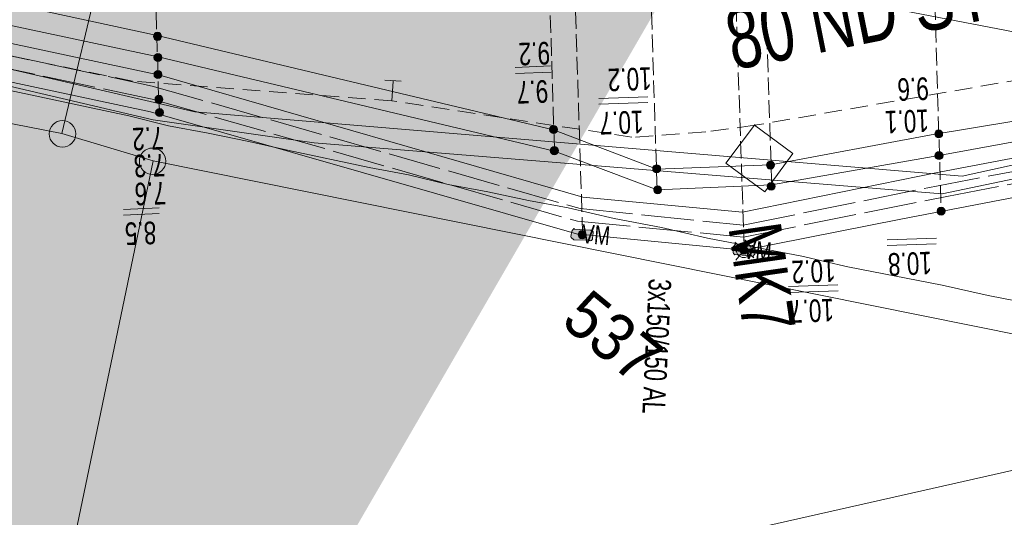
# Model space of a CAD drawing. Header units: metres. Extents: x -740 to 758, y -633 to 854.
# Tile 829 of 1056: x 12 to 35, y 294 to 306. Entities that reach past the tile are written whole.
import ezdxf

# ---------------------------------------------------------------- set-up
doc = ezdxf.new("R2010")
doc.units = ezdxf.units.M
doc.header["$MEASUREMENT"] = 0
for name, pattern in [('1248_208', [1.456, 1.248, -0.208]), ('416_125', [0.5408, 0.416, -0.1248]), ('416_208', [0.624, 0.416, -0.208])]:
    doc.linetypes.add(name, pattern=pattern)
for name, color, linetype in [('Gas.LOVION', 7, 'Continuous'), ('Grundkarte.LOVION', 7, 'Continuous'), ('Grundkarte_Text.LOVION', 7, 'Continuous'), ('Strom.LOVION', 7, 'Continuous'), ('StromBemass.LOVION', 7, 'Continuous'), ('Telko.LOVION', 7, 'Continuous')]:
    doc.layers.add(name, color=color, linetype=linetype)
doc.styles.add('ERSTELLTER_STIL_1', font='arial.ttf')

msp = doc.modelspace()

# ---------------------------------------------------------------- hatches: boundary and pattern name
at = {"layer": 'Gas.LOVION', "linetype": 'Continuous', "lineweight": 13}
for points in [[(20.735, 303.767), (20.748, 303.785), (20.758, 303.804), (20.766, 303.825), (20.772, 303.846), (20.775, 303.868), (20.774, 303.89), (20.772, 303.912), (20.766, 303.933), (20.758, 303.954), (20.747, 303.973), (20.734, 303.991), (20.719, 304.007), (20.702, 304.021), (20.683, 304.033), (20.663, 304.042), (20.642, 304.049), (20.621, 304.053), (20.599, 304.054), (20.577, 304.053), (20.555, 304.048), (20.534, 304.042), (20.514, 304.032), (20.496, 304.02), (20.479, 304.006), (20.464, 303.99), (20.451, 303.972), (20.44, 303.953), (20.432, 303.932), (20.427, 303.911), (20.424, 303.889), (20.424, 303.867), (20.427, 303.845), (20.433, 303.824), (20.441, 303.803), (20.451, 303.784), (20.464, 303.766), (20.48, 303.75), (20.497, 303.736), (20.515, 303.725), (20.535, 303.715), (20.556, 303.709), (20.578, 303.705), (20.6, 303.703), (20.622, 303.705), (20.644, 303.709), (20.664, 303.716), (20.684, 303.725), (20.703, 303.737), (20.72, 303.751)], [(20.74, 303.774), (20.752, 303.792), (20.763, 303.811), (20.771, 303.832), (20.777, 303.853), (20.779, 303.875), (20.779, 303.897), (20.776, 303.919), (20.771, 303.94), (20.763, 303.961), (20.752, 303.98), (20.739, 303.998), (20.724, 304.014), (20.707, 304.028), (20.688, 304.04), (20.668, 304.049), (20.647, 304.056), (20.625, 304.06), (20.603, 304.061), (20.581, 304.06), (20.559, 304.056), (20.538, 304.049), (20.519, 304.039), (20.5, 304.027), (20.483, 304.013), (20.468, 303.997), (20.455, 303.979), (20.444, 303.96), (20.436, 303.939), (20.431, 303.918), (20.428, 303.896), (20.428, 303.874), (20.431, 303.852), (20.437, 303.831), (20.445, 303.81), (20.456, 303.791), (20.469, 303.773), (20.484, 303.757), (20.501, 303.743), (20.52, 303.731), (20.54, 303.722), (20.561, 303.715), (20.582, 303.711), (20.604, 303.71), (20.626, 303.711), (20.648, 303.715), (20.669, 303.722), (20.689, 303.732), (20.708, 303.744), (20.725, 303.758)]]:
    msp.add_hatch(color=7, dxfattribs=at).paths.add_polyline_path(points)
at = {"layer": 'Strom.LOVION', "linetype": 'Continuous', "lineweight": 18}
msp.add_hatch(color=230, dxfattribs=at).paths.add_polyline_path([(92.188, 415.625), (61.955, 419.984), (60.562, 418.06), (-11.285, 294.083), (3.855, 266.347), (82.85, 402.757)])
at = {"layer": 'Strom.LOVION', "linetype": 'Continuous', "lineweight": 13}
for points in [[(24.923, 300.859), (24.907, 300.873), (24.854, 300.808), (24.836, 300.688), (24.839, 300.659), (24.904, 300.606), (25.274, 300.598), (25.29, 300.585), (25.319, 300.588), (25.346, 300.62), (25.343, 300.649), (25.361, 300.769), (25.358, 300.798), (25.309, 300.838)], [(28.736, 300.257), (29.109, 300.219), (29.125, 300.206), (29.178, 300.27), (29.179, 300.404), (29.193, 300.42), (29.128, 300.472), (28.755, 300.51), (28.726, 300.507), (28.673, 300.443), (28.671, 300.31), (28.674, 300.28), (28.706, 300.254)]]:
    msp.add_hatch(color=7, dxfattribs=at).paths.add_polyline_path(points)
at = {"layer": 'StromBemass.LOVION', "linetype": 'Continuous', "lineweight": 13}
for points in [[(15.141, 305.356), (15.148, 305.366), (15.154, 305.376), (15.158, 305.387), (15.161, 305.399), (15.163, 305.411), (15.163, 305.423), (15.161, 305.435), (15.158, 305.447), (15.154, 305.458), (15.148, 305.468), (15.141, 305.478), (15.132, 305.487), (15.123, 305.494), (15.113, 305.501), (15.102, 305.506), (15.09, 305.51), (15.079, 305.512), (15.067, 305.512), (15.055, 305.512), (15.043, 305.509), (15.031, 305.506), (15.021, 305.5), (15.01, 305.494), (15.001, 305.486), (14.993, 305.478), (14.986, 305.468), (14.98, 305.457), (14.976, 305.446), (14.973, 305.434), (14.971, 305.422), (14.971, 305.41), (14.973, 305.398), (14.976, 305.387), (14.98, 305.376), (14.986, 305.365), (14.993, 305.355), (15.002, 305.347), (15.011, 305.339), (15.021, 305.333), (15.032, 305.328), (15.043, 305.324), (15.055, 305.322), (15.067, 305.321), (15.079, 305.322), (15.091, 305.324), (15.103, 305.328), (15.113, 305.333), (15.124, 305.339), (15.133, 305.347)], [(15.141, 305.356), (15.148, 305.366), (15.154, 305.376), (15.158, 305.387), (15.161, 305.399), (15.163, 305.411), (15.163, 305.423), (15.161, 305.435), (15.158, 305.447), (15.154, 305.458), (15.148, 305.468), (15.141, 305.478), (15.132, 305.487), (15.123, 305.494), (15.113, 305.501), (15.102, 305.506), (15.09, 305.51), (15.079, 305.512), (15.067, 305.512), (15.055, 305.512), (15.043, 305.509), (15.031, 305.506), (15.021, 305.5), (15.01, 305.494), (15.001, 305.486), (14.993, 305.478), (14.986, 305.468), (14.98, 305.457), (14.976, 305.446), (14.973, 305.434), (14.971, 305.422), (14.971, 305.41), (14.973, 305.398), (14.976, 305.387), (14.98, 305.376), (14.986, 305.365), (14.993, 305.355), (15.002, 305.347), (15.011, 305.339), (15.021, 305.333), (15.032, 305.328), (15.043, 305.324), (15.055, 305.322), (15.067, 305.321), (15.079, 305.322), (15.091, 305.324), (15.103, 305.328), (15.113, 305.333), (15.124, 305.339), (15.133, 305.347)], [(15.15, 304.857), (15.157, 304.867), (15.162, 304.877), (15.167, 304.888), (15.169, 304.9), (15.171, 304.911), (15.171, 304.923), (15.169, 304.935), (15.166, 304.946), (15.162, 304.957), (15.156, 304.967), (15.149, 304.977), (15.141, 304.985), (15.132, 304.993), (15.122, 304.999), (15.111, 305.004), (15.1, 305.008), (15.089, 305.01), (15.077, 305.011), (15.065, 305.01), (15.054, 305.008), (15.042, 305.004), (15.032, 304.999), (15.022, 304.993), (15.013, 304.985), (15.005, 304.976), (14.998, 304.967), (14.992, 304.956), (14.988, 304.946), (14.985, 304.934), (14.984, 304.922), (14.984, 304.911), (14.985, 304.899), (14.988, 304.888), (14.993, 304.877), (14.998, 304.866), (15.005, 304.857), (15.013, 304.848), (15.022, 304.841), (15.032, 304.834), (15.043, 304.83), (15.054, 304.826), (15.066, 304.824), (15.078, 304.823), (15.089, 304.824), (15.101, 304.826), (15.112, 304.83), (15.123, 304.835), (15.133, 304.841), (15.142, 304.849)], [(15.15, 304.857), (15.157, 304.867), (15.162, 304.877), (15.167, 304.888), (15.169, 304.9), (15.171, 304.911), (15.171, 304.923), (15.169, 304.935), (15.166, 304.946), (15.162, 304.957), (15.156, 304.967), (15.149, 304.977), (15.141, 304.985), (15.132, 304.993), (15.122, 304.999), (15.111, 305.004), (15.1, 305.008), (15.089, 305.01), (15.077, 305.011), (15.065, 305.01), (15.054, 305.008), (15.042, 305.004), (15.032, 304.999), (15.022, 304.993), (15.013, 304.985), (15.005, 304.976), (14.998, 304.967), (14.992, 304.956), (14.988, 304.946), (14.985, 304.934), (14.984, 304.922), (14.984, 304.911), (14.985, 304.899), (14.988, 304.888), (14.993, 304.877), (14.998, 304.866), (15.005, 304.857), (15.013, 304.848), (15.022, 304.841), (15.032, 304.834), (15.043, 304.83), (15.054, 304.826), (15.066, 304.824), (15.078, 304.823), (15.089, 304.824), (15.101, 304.826), (15.112, 304.83), (15.123, 304.835), (15.133, 304.841), (15.142, 304.849)], [(15.15, 304.457), (15.157, 304.466), (15.163, 304.477), (15.167, 304.488), (15.17, 304.499), (15.172, 304.511), (15.172, 304.522), (15.17, 304.534), (15.167, 304.545), (15.163, 304.556), (15.157, 304.567), (15.15, 304.576), (15.142, 304.585), (15.133, 304.592), (15.123, 304.598), (15.112, 304.603), (15.101, 304.607), (15.09, 304.609), (15.078, 304.61), (15.066, 304.609), (15.055, 304.607), (15.043, 304.603), (15.033, 304.598), (15.023, 304.592), (15.014, 304.584), (15.006, 304.576), (14.999, 304.566), (14.993, 304.556), (14.989, 304.545), (14.986, 304.533), (14.985, 304.522), (14.985, 304.51), (14.986, 304.498), (14.989, 304.487), (14.994, 304.476), (14.999, 304.466), (15.006, 304.456), (15.014, 304.448), (15.023, 304.44), (15.033, 304.434), (15.044, 304.429), (15.055, 304.426), (15.067, 304.423), (15.078, 304.423), (15.09, 304.423), (15.102, 304.426), (15.113, 304.429), (15.123, 304.434), (15.133, 304.441), (15.142, 304.448)], [(15.15, 304.457), (15.157, 304.466), (15.163, 304.477), (15.167, 304.488), (15.17, 304.499), (15.172, 304.511), (15.172, 304.522), (15.17, 304.534), (15.167, 304.545), (15.163, 304.556), (15.157, 304.567), (15.15, 304.576), (15.142, 304.585), (15.133, 304.592), (15.123, 304.598), (15.112, 304.603), (15.101, 304.607), (15.09, 304.609), (15.078, 304.61), (15.066, 304.609), (15.055, 304.607), (15.043, 304.603), (15.033, 304.598), (15.023, 304.592), (15.014, 304.584), (15.006, 304.576), (14.999, 304.566), (14.993, 304.556), (14.989, 304.545), (14.986, 304.533), (14.985, 304.522), (14.985, 304.51), (14.986, 304.498), (14.989, 304.487), (14.994, 304.476), (14.999, 304.466), (15.006, 304.456), (15.014, 304.448), (15.023, 304.44), (15.033, 304.434), (15.044, 304.429), (15.055, 304.426), (15.067, 304.423), (15.078, 304.423), (15.09, 304.423), (15.102, 304.426), (15.113, 304.429), (15.123, 304.434), (15.133, 304.441), (15.142, 304.448)], [(15.174, 303.87), (15.181, 303.88), (15.187, 303.89), (15.191, 303.901), (15.194, 303.912), (15.195, 303.924), (15.195, 303.936), (15.194, 303.947), (15.191, 303.959), (15.187, 303.969), (15.181, 303.98), (15.174, 303.989), (15.166, 303.998), (15.157, 304.005), (15.147, 304.011), (15.136, 304.016), (15.125, 304.02), (15.114, 304.022), (15.102, 304.023), (15.09, 304.022), (15.079, 304.02), (15.068, 304.016), (15.057, 304.011), (15.047, 304.005), (15.038, 303.997), (15.03, 303.989), (15.024, 303.979), (15.018, 303.969), (15.014, 303.958), (15.011, 303.947), (15.009, 303.935), (15.009, 303.923), (15.011, 303.912), (15.014, 303.9), (15.018, 303.89), (15.024, 303.879), (15.031, 303.87), (15.039, 303.861), (15.048, 303.854), (15.058, 303.848), (15.068, 303.843), (15.079, 303.839), (15.091, 303.837), (15.103, 303.836), (15.114, 303.837), (15.126, 303.839), (15.137, 303.843), (15.148, 303.848), (15.157, 303.854), (15.166, 303.862)], [(15.173, 303.868), (15.18, 303.877), (15.185, 303.888), (15.19, 303.898), (15.193, 303.91), (15.194, 303.921), (15.194, 303.933), (15.192, 303.945), (15.19, 303.956), (15.185, 303.967), (15.18, 303.977), (15.173, 303.986), (15.165, 303.995), (15.156, 304.002), (15.146, 304.008), (15.135, 304.013), (15.124, 304.017), (15.113, 304.019), (15.101, 304.02), (15.089, 304.019), (15.078, 304.017), (15.067, 304.013), (15.056, 304.008), (15.046, 304.002), (15.038, 303.994), (15.03, 303.986), (15.023, 303.976), (15.017, 303.966), (15.013, 303.955), (15.01, 303.944), (15.009, 303.932), (15.009, 303.921), (15.01, 303.909), (15.013, 303.898), (15.017, 303.887), (15.023, 303.877), (15.03, 303.867), (15.038, 303.859), (15.047, 303.852), (15.057, 303.845), (15.067, 303.84), (15.079, 303.837), (15.09, 303.835), (15.102, 303.834), (15.113, 303.835), (15.125, 303.837), (15.136, 303.841), (15.146, 303.846), (15.156, 303.852), (15.165, 303.859)], [(15.186, 303.558), (15.193, 303.567), (15.199, 303.578), (15.203, 303.588), (15.206, 303.6), (15.207, 303.611), (15.207, 303.623), (15.206, 303.634), (15.203, 303.646), (15.198, 303.657), (15.193, 303.667), (15.186, 303.676), (15.178, 303.685), (15.169, 303.692), (15.159, 303.698), (15.148, 303.703), (15.137, 303.707), (15.126, 303.709), (15.114, 303.71), (15.103, 303.709), (15.091, 303.707), (15.08, 303.703), (15.07, 303.698), (15.06, 303.692), (15.051, 303.684), (15.043, 303.676), (15.036, 303.666), (15.031, 303.656), (15.026, 303.645), (15.023, 303.634), (15.022, 303.622), (15.022, 303.611), (15.024, 303.599), (15.026, 303.588), (15.031, 303.577), (15.036, 303.567), (15.043, 303.557), (15.051, 303.549), (15.06, 303.542), (15.07, 303.535), (15.081, 303.53), (15.092, 303.527), (15.103, 303.525), (15.115, 303.524), (15.127, 303.525), (15.138, 303.527), (15.149, 303.531), (15.16, 303.536), (15.169, 303.542), (15.178, 303.549)], [(24.499, 303.156), (24.506, 303.166), (24.511, 303.176), (24.516, 303.187), (24.519, 303.199), (24.52, 303.21), (24.52, 303.222), (24.518, 303.234), (24.515, 303.245), (24.511, 303.256), (24.505, 303.266), (24.498, 303.276), (24.49, 303.284), (24.481, 303.292), (24.471, 303.298), (24.461, 303.303), (24.449, 303.307), (24.438, 303.309), (24.426, 303.31), (24.414, 303.309), (24.403, 303.307), (24.392, 303.303), (24.381, 303.298), (24.371, 303.292), (24.362, 303.284), (24.354, 303.275), (24.347, 303.266), (24.341, 303.255), (24.337, 303.245), (24.334, 303.233), (24.333, 303.221), (24.333, 303.21), (24.334, 303.198), (24.337, 303.187), (24.342, 303.176), (24.347, 303.165), (24.354, 303.156), (24.362, 303.147), (24.371, 303.14), (24.381, 303.134), (24.392, 303.129), (24.403, 303.125), (24.415, 303.123), (24.427, 303.122), (24.438, 303.123), (24.45, 303.125), (24.461, 303.129), (24.472, 303.134), (24.482, 303.14), (24.491, 303.148)], [(24.499, 303.156), (24.506, 303.166), (24.511, 303.176), (24.516, 303.187), (24.519, 303.199), (24.52, 303.21), (24.52, 303.222), (24.518, 303.234), (24.515, 303.245), (24.511, 303.256), (24.505, 303.266), (24.498, 303.276), (24.49, 303.284), (24.481, 303.292), (24.471, 303.298), (24.461, 303.303), (24.449, 303.307), (24.438, 303.309), (24.426, 303.31), (24.414, 303.309), (24.403, 303.307), (24.392, 303.303), (24.381, 303.298), (24.371, 303.292), (24.362, 303.284), (24.354, 303.275), (24.347, 303.266), (24.341, 303.255), (24.337, 303.245), (24.334, 303.233), (24.333, 303.221), (24.333, 303.21), (24.334, 303.198), (24.337, 303.187), (24.342, 303.176), (24.347, 303.165), (24.354, 303.156), (24.362, 303.147), (24.371, 303.14), (24.381, 303.134), (24.392, 303.129), (24.403, 303.125), (24.415, 303.123), (24.427, 303.122), (24.438, 303.123), (24.45, 303.125), (24.461, 303.129), (24.472, 303.134), (24.482, 303.14), (24.491, 303.148)], [(33.599, 303.051), (33.606, 303.061), (33.611, 303.071), (33.616, 303.082), (33.618, 303.093), (33.62, 303.105), (33.62, 303.117), (33.618, 303.129), (33.615, 303.14), (33.611, 303.151), (33.605, 303.161), (33.598, 303.171), (33.59, 303.179), (33.581, 303.187), (33.571, 303.193), (33.561, 303.198), (33.549, 303.202), (33.538, 303.204), (33.526, 303.205), (33.514, 303.204), (33.503, 303.202), (33.491, 303.198), (33.481, 303.193), (33.471, 303.186), (33.462, 303.179), (33.454, 303.17), (33.447, 303.161), (33.441, 303.15), (33.437, 303.139), (33.434, 303.128), (33.433, 303.116), (33.433, 303.105), (33.434, 303.093), (33.437, 303.081), (33.442, 303.071), (33.447, 303.06), (33.454, 303.051), (33.462, 303.042), (33.471, 303.035), (33.481, 303.028), (33.492, 303.023), (33.503, 303.02), (33.515, 303.018), (33.527, 303.017), (33.538, 303.018), (33.55, 303.02), (33.561, 303.024), (33.572, 303.029), (33.582, 303.035), (33.591, 303.043)], [(33.599, 303.051), (33.606, 303.061), (33.611, 303.071), (33.616, 303.082), (33.618, 303.093), (33.62, 303.105), (33.62, 303.117), (33.618, 303.129), (33.615, 303.14), (33.611, 303.151), (33.605, 303.161), (33.598, 303.171), (33.59, 303.179), (33.581, 303.187), (33.571, 303.193), (33.561, 303.198), (33.549, 303.202), (33.538, 303.204), (33.526, 303.205), (33.514, 303.204), (33.503, 303.202), (33.491, 303.198), (33.481, 303.193), (33.471, 303.186), (33.462, 303.179), (33.454, 303.17), (33.447, 303.161), (33.441, 303.15), (33.437, 303.139), (33.434, 303.128), (33.433, 303.116), (33.433, 303.105), (33.434, 303.093), (33.437, 303.081), (33.442, 303.071), (33.447, 303.06), (33.454, 303.051), (33.462, 303.042), (33.471, 303.035), (33.481, 303.028), (33.492, 303.023), (33.503, 303.02), (33.515, 303.018), (33.527, 303.017), (33.538, 303.018), (33.55, 303.02), (33.561, 303.024), (33.572, 303.029), (33.582, 303.035), (33.591, 303.043)], [(24.519, 302.654), (24.526, 302.663), (24.532, 302.674), (24.537, 302.685), (24.54, 302.697), (24.541, 302.709), (24.541, 302.721), (24.539, 302.733), (24.536, 302.744), (24.532, 302.756), (24.526, 302.766), (24.519, 302.776), (24.511, 302.785), (24.501, 302.792), (24.491, 302.799), (24.48, 302.804), (24.469, 302.807), (24.457, 302.81), (24.445, 302.81), (24.433, 302.81), (24.421, 302.807), (24.41, 302.803), (24.399, 302.798), (24.389, 302.792), (24.38, 302.784), (24.371, 302.775), (24.364, 302.766), (24.359, 302.755), (24.354, 302.744), (24.351, 302.732), (24.35, 302.72), (24.35, 302.708), (24.351, 302.696), (24.354, 302.685), (24.359, 302.673), (24.365, 302.663), (24.372, 302.653), (24.38, 302.645), (24.389, 302.637), (24.4, 302.63), (24.41, 302.625), (24.422, 302.622), (24.434, 302.619), (24.446, 302.619), (24.458, 302.62), (24.47, 302.622), (24.481, 302.626), (24.492, 302.631), (24.502, 302.637), (24.511, 302.645)], [(29.624, 302.313), (29.631, 302.323), (29.636, 302.333), (29.641, 302.344), (29.643, 302.356), (29.645, 302.367), (29.645, 302.379), (29.643, 302.391), (29.64, 302.402), (29.636, 302.413), (29.63, 302.424), (29.623, 302.433), (29.615, 302.442), (29.606, 302.449), (29.596, 302.456), (29.585, 302.461), (29.574, 302.464), (29.562, 302.467), (29.551, 302.467), (29.539, 302.466), (29.527, 302.464), (29.516, 302.461), (29.505, 302.455), (29.495, 302.449), (29.486, 302.441), (29.478, 302.433), (29.471, 302.423), (29.465, 302.413), (29.461, 302.402), (29.458, 302.39), (29.457, 302.379), (29.457, 302.367), (29.458, 302.355), (29.461, 302.344), (29.466, 302.333), (29.471, 302.322), (29.478, 302.313), (29.487, 302.304), (29.496, 302.297), (29.506, 302.29), (29.516, 302.285), (29.528, 302.282), (29.539, 302.279), (29.551, 302.279), (29.563, 302.279), (29.575, 302.282), (29.586, 302.285), (29.597, 302.291), (29.606, 302.297), (29.616, 302.304)], [(29.624, 302.313), (29.631, 302.323), (29.636, 302.333), (29.641, 302.344), (29.643, 302.356), (29.645, 302.367), (29.645, 302.379), (29.643, 302.391), (29.64, 302.402), (29.636, 302.413), (29.63, 302.424), (29.623, 302.433), (29.615, 302.442), (29.606, 302.449), (29.596, 302.456), (29.585, 302.461), (29.574, 302.464), (29.562, 302.467), (29.551, 302.467), (29.539, 302.466), (29.527, 302.464), (29.516, 302.461), (29.505, 302.455), (29.495, 302.449), (29.486, 302.441), (29.478, 302.433), (29.471, 302.423), (29.465, 302.413), (29.461, 302.402), (29.458, 302.39), (29.457, 302.379), (29.457, 302.367), (29.458, 302.355), (29.461, 302.344), (29.466, 302.333), (29.471, 302.322), (29.478, 302.313), (29.487, 302.304), (29.496, 302.297), (29.506, 302.29), (29.516, 302.285), (29.528, 302.282), (29.539, 302.279), (29.551, 302.279), (29.563, 302.279), (29.575, 302.282), (29.586, 302.285), (29.597, 302.291), (29.606, 302.297), (29.616, 302.304)], [(33.607, 302.537), (33.614, 302.547), (33.62, 302.557), (33.625, 302.569), (33.627, 302.58), (33.629, 302.592), (33.629, 302.604), (33.627, 302.616), (33.624, 302.627), (33.62, 302.639), (33.614, 302.649), (33.607, 302.659), (33.599, 302.667), (33.59, 302.675), (33.579, 302.681), (33.569, 302.686), (33.557, 302.69), (33.545, 302.692), (33.533, 302.693), (33.522, 302.692), (33.51, 302.69), (33.498, 302.686), (33.488, 302.681), (33.477, 302.675), (33.468, 302.667), (33.46, 302.658), (33.453, 302.649), (33.447, 302.638), (33.443, 302.627), (33.44, 302.615), (33.439, 302.603), (33.439, 302.591), (33.44, 302.58), (33.443, 302.568), (33.448, 302.557), (33.453, 302.546), (33.46, 302.537), (33.469, 302.528), (33.478, 302.52), (33.488, 302.514), (33.499, 302.509), (33.51, 302.505), (33.522, 302.503), (33.534, 302.502), (33.546, 302.503), (33.558, 302.505), (33.569, 302.509), (33.58, 302.514), (33.59, 302.521), (33.599, 302.528)], [(33.607, 302.537), (33.614, 302.547), (33.62, 302.557), (33.625, 302.569), (33.627, 302.58), (33.629, 302.592), (33.629, 302.604), (33.627, 302.616), (33.624, 302.627), (33.62, 302.639), (33.614, 302.649), (33.607, 302.659), (33.599, 302.667), (33.59, 302.675), (33.579, 302.681), (33.569, 302.686), (33.557, 302.69), (33.545, 302.692), (33.533, 302.693), (33.522, 302.692), (33.51, 302.69), (33.498, 302.686), (33.488, 302.681), (33.477, 302.675), (33.468, 302.667), (33.46, 302.658), (33.453, 302.649), (33.447, 302.638), (33.443, 302.627), (33.44, 302.615), (33.439, 302.603), (33.439, 302.591), (33.44, 302.58), (33.443, 302.568), (33.448, 302.557), (33.453, 302.546), (33.46, 302.537), (33.469, 302.528), (33.478, 302.52), (33.488, 302.514), (33.499, 302.509), (33.51, 302.505), (33.522, 302.503), (33.534, 302.502), (33.546, 302.503), (33.558, 302.505), (33.569, 302.509), (33.58, 302.514), (33.59, 302.521), (33.599, 302.528)], [(26.935, 302.226), (26.942, 302.236), (26.948, 302.246), (26.952, 302.257), (26.955, 302.269), (26.957, 302.281), (26.957, 302.292), (26.955, 302.304), (26.952, 302.316), (26.948, 302.327), (26.942, 302.337), (26.935, 302.347), (26.927, 302.355), (26.918, 302.363), (26.908, 302.369), (26.897, 302.374), (26.886, 302.378), (26.874, 302.38), (26.862, 302.38), (26.85, 302.38), (26.839, 302.377), (26.827, 302.374), (26.817, 302.369), (26.807, 302.362), (26.798, 302.355), (26.79, 302.346), (26.783, 302.336), (26.777, 302.326), (26.773, 302.315), (26.77, 302.304), (26.768, 302.292), (26.768, 302.28), (26.77, 302.268), (26.773, 302.257), (26.777, 302.246), (26.783, 302.235), (26.79, 302.226), (26.798, 302.217), (26.807, 302.21), (26.817, 302.203), (26.828, 302.198), (26.839, 302.195), (26.851, 302.193), (26.863, 302.192), (26.875, 302.193), (26.886, 302.195), (26.897, 302.199), (26.908, 302.204), (26.918, 302.21), (26.927, 302.218)], [(26.935, 302.226), (26.942, 302.236), (26.948, 302.246), (26.952, 302.257), (26.955, 302.269), (26.957, 302.281), (26.957, 302.292), (26.955, 302.304), (26.952, 302.316), (26.948, 302.327), (26.942, 302.337), (26.935, 302.347), (26.927, 302.355), (26.918, 302.363), (26.908, 302.369), (26.897, 302.374), (26.886, 302.378), (26.874, 302.38), (26.862, 302.38), (26.85, 302.38), (26.839, 302.377), (26.827, 302.374), (26.817, 302.369), (26.807, 302.362), (26.798, 302.355), (26.79, 302.346), (26.783, 302.336), (26.777, 302.326), (26.773, 302.315), (26.77, 302.304), (26.768, 302.292), (26.768, 302.28), (26.77, 302.268), (26.773, 302.257), (26.777, 302.246), (26.783, 302.235), (26.79, 302.226), (26.798, 302.217), (26.807, 302.21), (26.817, 302.203), (26.828, 302.198), (26.839, 302.195), (26.851, 302.193), (26.863, 302.192), (26.875, 302.193), (26.886, 302.195), (26.897, 302.199), (26.908, 302.204), (26.918, 302.21), (26.927, 302.218)], [(26.957, 301.729), (26.964, 301.738), (26.97, 301.748), (26.974, 301.759), (26.977, 301.771), (26.978, 301.782), (26.978, 301.794), (26.977, 301.806), (26.974, 301.817), (26.97, 301.828), (26.964, 301.838), (26.957, 301.848), (26.949, 301.856), (26.94, 301.864), (26.93, 301.87), (26.919, 301.875), (26.908, 301.878), (26.897, 301.88), (26.885, 301.881), (26.873, 301.88), (26.862, 301.878), (26.851, 301.875), (26.84, 301.87), (26.83, 301.863), (26.821, 301.856), (26.813, 301.847), (26.806, 301.838), (26.801, 301.827), (26.796, 301.816), (26.793, 301.805), (26.792, 301.793), (26.792, 301.782), (26.794, 301.77), (26.797, 301.759), (26.801, 301.748), (26.807, 301.738), (26.813, 301.728), (26.822, 301.72), (26.831, 301.712), (26.84, 301.706), (26.851, 301.701), (26.862, 301.697), (26.874, 301.695), (26.885, 301.695), (26.897, 301.695), (26.909, 301.698), (26.92, 301.701), (26.93, 301.706), (26.94, 301.713), (26.949, 301.72)], [(29.639, 301.813), (29.646, 301.822), (29.651, 301.833), (29.656, 301.843), (29.658, 301.855), (29.66, 301.866), (29.66, 301.878), (29.658, 301.89), (29.655, 301.901), (29.651, 301.912), (29.645, 301.922), (29.639, 301.931), (29.63, 301.94), (29.621, 301.947), (29.612, 301.954), (29.601, 301.959), (29.59, 301.962), (29.578, 301.964), (29.567, 301.965), (29.555, 301.964), (29.544, 301.962), (29.532, 301.958), (29.522, 301.953), (29.512, 301.947), (29.503, 301.94), (29.495, 301.931), (29.488, 301.922), (29.483, 301.911), (29.478, 301.9), (29.476, 301.889), (29.474, 301.877), (29.474, 301.866), (29.476, 301.854), (29.479, 301.843), (29.483, 301.832), (29.489, 301.822), (29.496, 301.812), (29.504, 301.804), (29.513, 301.797), (29.522, 301.79), (29.533, 301.785), (29.544, 301.782), (29.556, 301.78), (29.567, 301.779), (29.579, 301.78), (29.59, 301.782), (29.602, 301.786), (29.612, 301.791), (29.622, 301.797), (29.631, 301.804)], [(33.656, 301.224), (33.663, 301.234), (33.669, 301.244), (33.673, 301.255), (33.676, 301.267), (33.677, 301.278), (33.677, 301.29), (33.676, 301.302), (33.673, 301.313), (33.669, 301.324), (33.663, 301.335), (33.656, 301.344), (33.648, 301.353), (33.639, 301.36), (33.629, 301.366), (33.618, 301.371), (33.607, 301.375), (33.595, 301.377), (33.583, 301.378), (33.572, 301.377), (33.56, 301.375), (33.549, 301.371), (33.538, 301.366), (33.528, 301.36), (33.519, 301.352), (33.511, 301.344), (33.504, 301.334), (33.499, 301.324), (33.494, 301.313), (33.491, 301.301), (33.49, 301.29), (33.49, 301.278), (33.491, 301.266), (33.494, 301.255), (33.499, 301.244), (33.505, 301.233), (33.511, 301.224), (33.52, 301.215), (33.529, 301.208), (33.539, 301.202), (33.549, 301.197), (33.561, 301.193), (33.572, 301.191), (33.584, 301.19), (33.596, 301.191), (33.607, 301.193), (33.619, 301.197), (33.629, 301.202), (33.639, 301.208), (33.648, 301.216)], [(25.173, 300.667), (25.18, 300.677), (25.186, 300.687), (25.19, 300.698), (25.193, 300.71), (25.195, 300.722), (25.195, 300.734), (25.193, 300.746), (25.19, 300.757), (25.186, 300.768), (25.18, 300.779), (25.173, 300.788), (25.165, 300.797), (25.156, 300.805), (25.145, 300.811), (25.135, 300.816), (25.123, 300.82), (25.111, 300.822), (25.1, 300.823), (25.088, 300.822), (25.076, 300.82), (25.065, 300.816), (25.054, 300.811), (25.044, 300.804), (25.034, 300.797), (25.026, 300.788), (25.019, 300.778), (25.014, 300.768), (25.009, 300.757), (25.006, 300.745), (25.005, 300.733), (25.005, 300.721), (25.006, 300.709), (25.009, 300.698), (25.014, 300.687), (25.02, 300.676), (25.027, 300.667), (25.035, 300.658), (25.044, 300.65), (25.054, 300.644), (25.065, 300.639), (25.076, 300.635), (25.088, 300.633), (25.1, 300.632), (25.112, 300.633), (25.124, 300.635), (25.135, 300.639), (25.146, 300.644), (25.156, 300.651), (25.165, 300.658)], [(28.994, 300.303), (29.001, 300.312), (29.007, 300.323), (29.011, 300.334), (29.014, 300.345), (29.015, 300.356), (29.015, 300.368), (29.014, 300.38), (29.011, 300.391), (29.007, 300.402), (29.001, 300.412), (28.994, 300.422), (28.986, 300.43), (28.977, 300.437), (28.967, 300.444), (28.956, 300.449), (28.945, 300.452), (28.934, 300.454), (28.922, 300.455), (28.91, 300.454), (28.899, 300.452), (28.888, 300.448), (28.877, 300.443), (28.867, 300.437), (28.858, 300.43), (28.851, 300.421), (28.844, 300.412), (28.838, 300.401), (28.834, 300.39), (28.831, 300.379), (28.829, 300.368), (28.83, 300.356), (28.831, 300.344), (28.834, 300.333), (28.838, 300.322), (28.844, 300.312), (28.851, 300.302), (28.859, 300.294), (28.868, 300.287), (28.878, 300.28), (28.888, 300.275), (28.9, 300.272), (28.911, 300.27), (28.923, 300.269), (28.934, 300.27), (28.946, 300.272), (28.957, 300.276), (28.968, 300.281), (28.977, 300.287), (28.986, 300.294)]]:
    msp.add_hatch(color=7, dxfattribs=at).paths.add_polyline_path(points)

# ---------------------------------------------------------------- linework, layer by layer
at = {"layer": 'Gas.LOVION', "color": 5, "linetype": '416_208', "lineweight": 18}
msp.add_lwpolyline([(42.923, 305.693), (29.176, 303.314), (28.023, 303.157), (26.277, 303.031), (20.607, 303.895), (14.473, 304.36), (-15.072, 310.441), (-31.088, 312.673), (-36.017, 313.359)], dxfattribs=at)
at = {"layer": 'Gas.LOVION', "color": 7, "linetype": 'Continuous', "lineweight": 13}
for points in [[(20.441, 304.382), (20.827, 304.36)], [(20.607, 303.895), (20.636, 304.356)]]:
    msp.add_lwpolyline(points, dxfattribs=at)
msp.add_lwpolyline([(29.176, 303.314), (28.495, 302.42), (29.418, 301.742), (30.083, 302.649)], close=True, dxfattribs=at)
at = {"layer": 'Gas.LOVION', "color": 140, "linetype": 'Continuous', "lineweight": 18}
msp.add_lwpolyline([(29.176, 303.314), (29.189, 303.331)], close=True, dxfattribs=at)
at = {"layer": 'Grundkarte.LOVION', "color": 8, "linetype": 'Continuous', "lineweight": 18}
for points in [[(-63.761, 341.384), (-63.779, 338.545), (-64.335, 323.979), (-67.981, 324.391), (-77.179, 325.058), (-67.981, 324.391), (-64.335, 323.979), (-53.248, 322.728), (-45.06, 321.814), (-19.162, 317.815), (-7.892, 315.606), (14.712, 311.136), (12.806, 303.118), (-18.443, 309.254), (-44.502, 313.386), (-52.578, 314.37), (-63.309, 315.597), (-80.721, 317.145), (-83.545, 317.313)], [(130.576, 250.319), (112.806, 251.3), (66.902, 253.758), (65.239, 253.832), (65.513, 259.799), (52.261, 260.514), (50.3, 260.617), (51.961, 287.469), (51.617, 289.474), (50.366, 291.687), (47.296, 294.372), (42.826, 296.861), (14.968, 302.472), (12.806, 303.118), (-18.443, 309.254), (-44.502, 313.386), (-52.578, 314.37), (-63.309, 315.597), (-80.721, 317.145), (-83.545, 317.313)], [(-69.589, 284.304), (-69.391, 295.879), (-67.761, 298.255), (-65.258, 299.86), (-53.389, 299.69), (-52.578, 314.37), (-44.502, 313.386), (-18.443, 309.254), (12.806, 303.118), (14.968, 302.472), (11.93, 287.9), (4.033, 285.236), (0.703, 284.526), (-5.467, 283.243), (-31.227, 277.976), (-66.279, 281.583)], [(52.921, 302.134), (30.329, 306.486)], [(3.765, 305.81), (13.425, 303.74)], [(38.041, 298.64), (34.697, 299.288), (33.609, 299.536), (31.38, 299.968), (30.291, 300.217), (28.062, 300.649), (26.974, 300.897), (25.859, 301.113), (24.771, 301.362), (23.837, 301.536), (22.872, 301.738), (21.938, 301.912), (20.999, 302.146), (20.066, 302.32), (18.135, 302.723), (17.228, 302.93), (16.263, 303.131), (15.33, 303.305), (14.39, 303.539), (13.425, 303.74)], [(4.033, 285.236), (11.93, 287.9), (29.466, 293.841), (42.826, 296.861), (47.296, 294.372), (50.366, 291.687), (51.617, 289.474), (51.961, 287.469), (50.3, 260.617), (52.261, 260.514), (50.025, 220.513), (33.112, 221.49), (4.876, 223.103), (33.112, 221.49), (50.025, 220.513), (49.295, 207.112)]]:
    msp.add_lwpolyline(points, dxfattribs=at)
at = {"layer": 'Grundkarte.LOVION', "color": 253, "linetype": 'Continuous', "lineweight": 18}
for points in [[(-83.545, 317.313), (-80.721, 317.145), (-63.309, 315.597), (-52.578, 314.37), (-44.502, 313.386), (-18.443, 309.254), (12.806, 303.118), (14.968, 302.472), (42.826, 296.861), (29.466, 293.841), (11.93, 287.9), (4.033, 285.236), (0.703, 284.526), (-5.467, 283.243), (-31.227, 277.976), (-66.279, 281.583)], [(-50.756, 268.825), (-6.24, 266.971), (-5.01, 270.106), (0.703, 284.526), (4.033, 285.236), (11.93, 287.9), (29.466, 293.841), (42.826, 296.861), (47.296, 294.372), (50.366, 291.687), (51.617, 289.474), (51.961, 287.469), (50.3, 260.617), (52.261, 260.514), (65.513, 259.799), (65.239, 253.832), (66.902, 253.758), (112.806, 251.3), (130.576, 250.319)]]:
    msp.add_lwpolyline(points, dxfattribs=at)
at = {"layer": 'Grundkarte.LOVION', "color": 8, "linetype": 'Continuous', "lineweight": 18}
msp.add_lwpolyline([(29.466, 293.841), (11.93, 287.9), (14.968, 302.472), (12.806, 303.118), (14.712, 311.136), (15.671, 310.994), (17.188, 311.201), (41.184, 306.395), (44.859, 305.69), (53.021, 303.828), (52.66, 299.064), (42.826, 296.861)], close=True, dxfattribs=at)
at = {"layer": 'Grundkarte.LOVION', "color": 9, "linetype": 'Continuous', "lineweight": 18}
for centre, radius in [((12.821, 303.111), 0.314), ((14.951, 302.465), 0.312)]:
    msp.add_circle(centre, radius, dxfattribs=at)
at = {"layer": 'Strom.LOVION', "color": 194, "linetype": 'Continuous', "lineweight": 18}
for points in [[(134.69, 315.862), (125.793, 315.716), (120.118, 315.723), (117.62, 315.272), (115.17, 315.697), (99.3, 314.767), (82.836, 312.521), (67.774, 310.28), (53.14, 306.692), (52.372, 306.543), (47.505, 305.535), (44.257, 304.892), (33.35, 303.087), (29.563, 302.377), (26.868, 302.276), (24.428, 303.205), (15.062, 305.437), (-14.981, 311.928), (-36.586, 316.008), (-45.233, 317.837), (-81.577, 319.707)], [(129.679, 315.269), (125.767, 315.226), (120.137, 315.223), (117.607, 314.798), (115.146, 315.178), (99.359, 314.314), (84.148, 312.251), (68.403, 309.898), (63.168, 308.574), (53.156, 306.383), (52.419, 306.208), (47.601, 305.16), (46.38, 304.952), (33.575, 302.607), (29.579, 301.906), (26.872, 301.789), (24.447, 302.704), (15.081, 304.936), (-14.982, 311.337), (-36.793, 315.559), (-45.222, 317.424), (-81.907, 319.305)]]:
    msp.add_lwpolyline(points, dxfattribs=at)
at = {"layer": 'Strom.LOVION', "color": 1, "linetype": 'Continuous', "lineweight": 18}
msp.add_lwpolyline([(46.467, 304.665), (33.54, 302.204), (28.889, 301.262), (25.115, 301.617), (15.124, 304.497), (-15.214, 310.989), (-16.011, 311.133), (-47.159, 317.131), (-69.111, 318.266), (-69.572, 318.295), (-70.242, 318.037), (-71.936, 318.137)], dxfattribs=at)
at = {"layer": 'Strom.LOVION', "color": 1, "linetype": '1248_208', "lineweight": 18}
for points in [[(-14.58, 310.548), (14.942, 304.243), (25.053, 301.345), (28.904, 300.953), (33.266, 301.838), (49.195, 304.873), (68.48, 309.108), (99.403, 313.417), (117.609, 314.177), (130.759, 314.65), (133.592, 314.853)], [(-13.265, 309.953), (15.019, 303.911), (24.994, 301.044), (28.917, 300.673), (33.715, 301.63), (49.107, 304.569), (68.538, 308.818), (99.448, 313.111), (117.592, 313.895), (130.729, 314.352), (133.591, 314.558), (155.339, 313.699), (164.872, 313.537), (167.907, 314.085)]]:
    msp.add_lwpolyline(points, dxfattribs=at)
at = {"layer": 'Strom.LOVION', "color": 150, "linetype": 'Continuous', "lineweight": 18}
for points in [[(25.113, 300.73), (24.964, 300.745), (14.899, 303.633), (-15.168, 310.062), (-24.144, 311.786), (-30.544, 313.007)], [(64.038, 307.536), (48.963, 304.229), (32.629, 301.095), (28.932, 300.365)], [(28.932, 300.365), (25.113, 300.73)]]:
    msp.add_lwpolyline(points, dxfattribs=at)
at = {"layer": 'Strom.LOVION', "color": 7, "linetype": 'Continuous', "lineweight": 13}
for points in [[(24.904, 300.606), (24.839, 300.659), (24.836, 300.688), (24.854, 300.808), (24.881, 300.84), (24.907, 300.873), (24.923, 300.859), (25.309, 300.838), (25.358, 300.798), (25.361, 300.769), (25.343, 300.649), (25.346, 300.62), (25.319, 300.588), (25.29, 300.585), (25.274, 300.598)], [(28.736, 300.257), (28.706, 300.254), (28.674, 300.28), (28.671, 300.31), (28.673, 300.443), (28.726, 300.507), (28.755, 300.51), (29.128, 300.472), (29.193, 300.42), (29.179, 300.404), (29.178, 300.27), (29.125, 300.206), (29.109, 300.219)]]:
    msp.add_lwpolyline(points, close=True, dxfattribs=at)
at = {"layer": 'Strom.LOVION', "color": 9, "linetype": 'Continuous', "lineweight": 18}
for points in [[(28.734, 300.124), (29.13, 300.606)], [(28.707, 300.549), (29.157, 300.18)]]:
    msp.add_lwpolyline(points, dxfattribs=at)
msp.add_circle((28.921, 300.365), 0.178, dxfattribs=at)
at = {"layer": 'StromBemass.LOVION', "color": 7, "linetype": '416_125', "lineweight": 13}
for points in [[(25.113, 300.73), (24.738, 312.427), (29.233, 312.556), (33.237, 312.711), (33.586, 301.278)], [(15.122, 303.61), (15.091, 303.932), (15.079, 304.508), (14.838, 312.109), (24.15, 312.399), (24.738, 312.427), (26.535, 312.485), (26.872, 301.789)], [(28.932, 300.365), (28.524, 312.546)], [(29.233, 312.556), (29.582, 301.876)], [(24.15, 312.399), (24.447, 302.704)]]:
    msp.add_lwpolyline(points, dxfattribs=at)
at = {"layer": 'StromBemass.LOVION', "color": 7, "linetype": 'Continuous', "lineweight": 13}
for points in [[(24.354, 304.72), (23.515, 304.682)], [(24.368, 304.573), (23.529, 304.536)], [(26.657, 303.984), (25.493, 303.945)], [(26.655, 303.851), (25.492, 303.811)], [(15.106, 301.362), (14.267, 301.325)], [(15.104, 301.229), (14.265, 301.192)], [(33.471, 300.646), (32.307, 300.606)], [(33.469, 300.513), (32.306, 300.473)], [(31.14, 299.546), (29.977, 299.506)], [(31.154, 299.4), (29.991, 299.36)]]:
    msp.add_lwpolyline(points, dxfattribs=at)
for centre, radius in [((15.067, 305.417), 0.0958), ((15.067, 305.417), 0.0958), ((15.077, 304.917), 0.0938), ((15.077, 304.917), 0.0938), ((15.078, 304.516), 0.0936), ((15.078, 304.516), 0.0936), ((15.101, 303.927), 0.0928), ((15.102, 303.93), 0.0932), ((15.115, 303.617), 0.0928), ((24.426, 303.216), 0.0938), ((24.426, 303.216), 0.0938), ((33.526, 303.111), 0.0938), ((33.526, 303.111), 0.0938), ((24.445, 302.715), 0.0958), ((29.551, 302.373), 0.0943), ((29.551, 302.373), 0.0943), ((33.534, 302.598), 0.0953), ((33.534, 302.598), 0.0953), ((26.862, 302.286), 0.0943), ((26.862, 302.286), 0.0943), ((26.885, 301.788), 0.0933), ((29.567, 301.872), 0.093), ((33.584, 301.284), 0.0939), ((25.1, 300.728), 0.0952), ((28.922, 300.362), 0.0931)]:
    msp.add_circle(centre, radius, dxfattribs=at)
at = {"layer": 'Telko.LOVION', "color": 1, "linetype": 'Continuous', "lineweight": 18}
for points in [[(-82.277, 318.855), (-58.994, 317.112), (-36.52, 314.876), (-22.073, 312.372), (-2.348, 307.873), (15.948, 303.632), (34.081, 302.109), (62.783, 308.433), (79.823, 312.197), (110.717, 312.868), (130.592, 313.334), (133.363, 313.264), (133.869, 313.225)], [(128.3, 313.198), (127.798, 313.046), (80.249, 311.766), (54.646, 306.1), (33.605, 301.693), (18.768, 302.903), (14.961, 303.447), (6.492, 305.427), (-13.45, 310.023), (-32.658, 314.071), (-51.911, 316.164), (-76.292, 317.948), (-82.819, 318.196)]]:
    msp.add_lwpolyline(points, dxfattribs=at)

# ---------------------------------------------------------------- texts
at = {"layer": 'Gas.LOVION', "color": 5, "linetype": 'Continuous', "lineweight": 18, "insert": (28.759, 304.197), "char_height": 1.42279, "attachment_point": 7, "rotation": 11.3285, "style": 'ERSTELLTER_STIL_1'}
msp.add_mtext('{\\A1;\\W0.72132x;80 ND ST UA (1959)}', dxfattribs=at)
at = {"layer": 'Gas.LOVION', "color": 7, "linetype": 'Continuous', "lineweight": 13, "insert": (28.553, 300.902), "char_height": 1.24494, "attachment_point": 7, "rotation": 278.2451, "style": 'ERSTELLTER_STIL_1'}
msp.add_mtext('{\\A1;\\W0.71560x;MK7}', dxfattribs=at)
at = {"layer": 'Grundkarte_Text.LOVION', "color": 7, "linetype": 'Continuous', "lineweight": 13, "insert": (24.558, 298.612), "char_height": 1.12433, "attachment_point": 7, "rotation": 320.5839, "style": 'ERSTELLTER_STIL_1'}
msp.add_mtext('{\\A1;\\W0.89449x;537}', dxfattribs=at)
at = {"layer": 'Strom.LOVION', "color": 7, "linetype": 'Continuous', "lineweight": 13, "char_height": 0.44461, "attachment_point": 7, "style": 'ERSTELLTER_STIL_1'}
for s, insert, rotation in [('{\\A1;\\W0.71560x;VM}', (25.075, 300.533), 355.2428), ('{\\A1;\\W0.71562x;VM}', (28.888, 300.167), 354.2446)]:
    msp.add_mtext(s, dxfattribs=dict(at, insert=insert, rotation=rotation))
at = {"layer": 'Strom.LOVION', "color": 150, "linetype": 'Continuous', "lineweight": 18, "insert": (26.669, 299.698), "char_height": 0.53356, "attachment_point": 7, "rotation": 267.2454, "style": 'ERSTELLTER_STIL_1'}
msp.add_mtext('{\\A1;\\W0.69467x;3x150/150 AL }', dxfattribs=at)
at = {"layer": 'StromBemass.LOVION', "color": 7, "linetype": 'Continuous', "lineweight": 13, "attachment_point": 7, "style": 'ERSTELLTER_STIL_1'}
for s, insert, char_height, rotation in [('{\\A1;\\W0.71557x;9.2}', (24.332, 305.298), 0.53355, 182.2472), ('{\\A1;\\W0.71556x;10.2}', (26.734, 304.698), 0.53354, 182.2472), ('{\\A1;\\W0.71557x;9.7}', (24.289, 304.393), 0.53354, 182.2472), ('{\\A1;\\W0.71557x;9.6}', (33.282, 304.459), 0.53354, 182.2472), ('{\\A1;\\W0.71556x;10.7}', (26.54, 303.674), 0.53355, 182.25), ('{\\A1;\\W0.71559x;10.1}', (33.284, 303.7), 0.53355, 182.2472), ('{\\A1;\\W0.71557x;7.2}', (15.201, 303.28), 0.53355, 182.2472), ('{\\A1;\\W0.71561x;7.3}', (15.237, 302.651), 0.53354, 182.2472), ('{\\A1;\\W0.71557x;7.6}', (15.257, 301.988), 0.53355, 182.2472), ('{\\A1;\\W0.71557x;8.5}', (15.027, 301.049), 0.53355, 182.25), ('{\\A1;\\W0.71559x;10.2}', (31.079, 300.158), 0.53354, 182.2472), ('{\\A1;\\W0.71559x;10.8}', (33.355, 300.336), 0.53354, 182.2472), ('{\\A1;\\W0.71559x;10.7}', (31.04, 299.223), 0.53354, 182.2472)]:
    msp.add_mtext(s, dxfattribs=dict(at, insert=insert, char_height=char_height, rotation=rotation))

doc.saveas('drawing.dxf')
